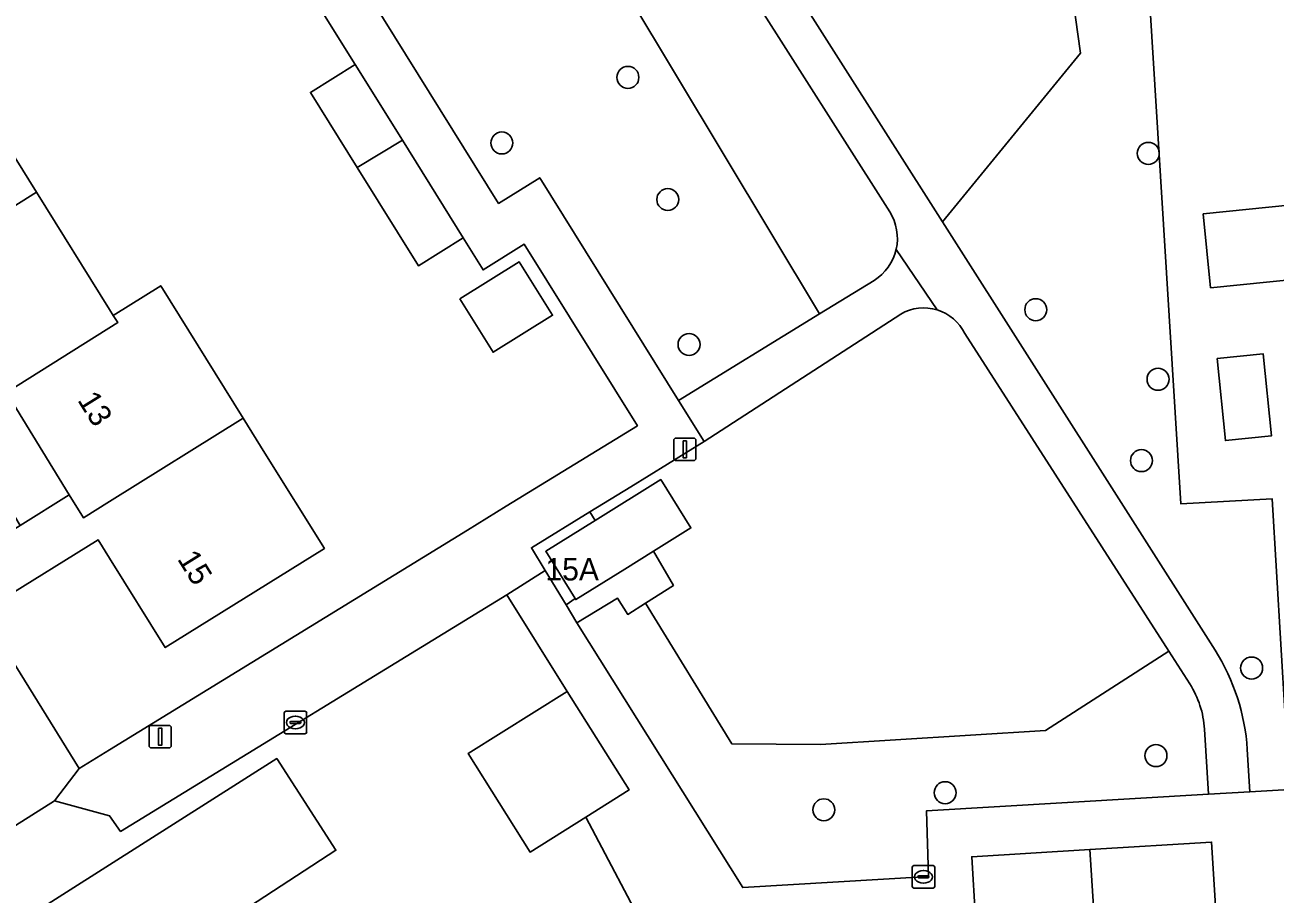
# Model space of a CAD drawing. Extents: x 158455 to 159797, y 387218 to 388672.
# Drawn here: x 158996.2 to 159051.8, y 387848.9 to 387887.6 of the extents above; entities that cross this region are included whole.
import ezdxf

# ---------------------------------------------------------------- set-up
doc = ezdxf.new("R2010")
doc.units = 0
for name, color, linetype in [('IMGEO_Boom', 7, 'Continuous'), ('IMGEO_Erf', 7, 'Continuous'), ('IMGEO_Groenvoorziening', 7, 'Continuous'), ('IMGEO_Kolk', 7, 'Continuous'), ('IMGEO_Lichtmast', 7, 'Continuous'), ('IMGEO_Pand', 7, 'Continuous'), ('IMGEO_Pand_nummerreeks', 7, 'Continuous'), ('IMGEO_Voetpad_halfverhard', 7, 'Continuous'), ('IMGEO_Voetpad_open', 7, 'Continuous')]:
    doc.layers.add(name, color=color, linetype=linetype)

msp = doc.modelspace()

# ---------------------------------------------------------------- linework, layer by layer
at = {"layer": 'IMGEO_Boom'}
for centre in [(159023.053, 387885.27), (159017.446, 387882.352), (159046.203, 387881.889), (159024.828, 387879.837), (159041.197, 387874.936), (159025.774, 387873.388), (159046.635, 387871.841), (159045.898, 387868.223), (159050.797, 387858.994), (159046.543, 387855.1), (159037.165, 387853.448), (159031.768, 387852.69)]:
    msp.add_circle(centre, 0.489, dxfattribs=at)
at = {"layer": 'IMGEO_Erf'}
for points in [[(159054.347, 387913.818), (159042.704, 387912.483), (159044.248, 387897.283), (159045.72, 387897.374), (159047.656, 387866.3), (159051.713, 387866.519), (159052.477, 387853.598)], [(158994.344, 387861.45), (158998.64, 387854.52), (159000, 387855.355), (159015.923, 387865.135), (159017.64, 387866.189), (159023.474, 387869.772), (159018.445, 387877.845), (159016.613, 387876.704), (159015.724, 387878.132), (159013.732, 387876.891), (159011.012, 387881.26), (159008.931, 387884.602), (159010.922, 387885.842), (159008.148, 387890.296)], [(158993.206, 387885.848), (158996.748, 387880.161), (159000, 387874.94), (159000.16, 387874.683), (159002.274, 387876), (159005.945, 387870.107), (159006.908, 387868.56), (159009.552, 387864.315), (159002.473, 387859.906), (159000, 387863.877), (158999.485, 387864.704), (158995.146, 387862.001)], [(159028.309, 387847.187), (159024.048, 387846.933), (159021.184, 387852.367), (159018.703, 387850.812), (159015.954, 387855.199), (159020.359, 387857.959), (159017.667, 387862.251), (159000.488, 387851.729), (159000, 387852.422), (158997.549, 387853.092), (158990.479, 387848.629), (158989.749, 387845.829), (159000, 387830.047), (159005.394, 387821.005), (159007.183, 387818.548)], [(158995.837, 387847.595), (159000, 387850.241), (159007.437, 387854.968), (159010.066, 387850.893), (159006.227, 387848.382)], [(159010.868, 387817.282), (159013.577, 387817.374), (159049.265, 387819.542), (159050.903, 387821.262), (159049.017, 387851.256), (159043.606, 387850.927), (159043.922, 387845.858), (159038.667, 387845.531), (159038.523, 387847.84), (159030.986, 387847.359), (159031.541, 387838.704), (159030.271, 387838.622), (159028.864, 387838.532), (159028.309, 387847.187)]]:
    msp.add_lwpolyline(points, dxfattribs=at)
for points in [[(159048.641, 387879.195), (159052.594, 387879.597), (159052.928, 387876.311), (159048.975, 387875.909)], [(159015.582, 387875.418), (159018.222, 387877.061), (159019.7, 387874.687), (159017.06, 387873.043)], [(159049.262, 387872.77), (159051.306, 387872.977), (159051.677, 387869.32), (159049.633, 387869.112)], [(158995.41, 387871.251), (158993.285, 387869.913), (158996.024, 387865.339), (158998.203, 387866.697)]]:
    msp.add_lwpolyline(points, close=True, dxfattribs=at)
at = {"layer": 'IMGEO_Groenvoorziening'}
for points in [[(158994.481, 387930.395), (158989.62, 387927.573), (158989.897, 387927.139), (158992.606, 387922.902), (158994.657, 387924.2), (158997.736, 387919.209), (158995.596, 387917.911), (159000, 387910.805), (159006.929, 387899.624), (159005.446, 387898.701), (159017.301, 387879.666), (159019.133, 387880.807), (159025.306, 387870.897), (159031.575, 387874.746), (159023.044, 387888.953), (159022.264, 387888.765)], [(159036.921, 387910.667), (159037.174, 387908.718), (159040.01, 387908.983), (159043.188, 387886.354), (159037.05, 387878.849), (159049.171, 387859.784)], [(159029.904, 387890.089), (159037.05, 387878.849), (159043.188, 387886.354), (159040.01, 387908.983)], [(159050.604, 387855.378), (159050.722, 387853.495), (159052.477, 387853.598), (159051.713, 387866.519), (159047.656, 387866.3), (159045.72, 387897.374)], [(159026.607, 387889.81), (159023.044, 387888.953), (159031.575, 387874.746), (159034.011, 387876.242)], [(159034.699, 387879.286), (159028.485, 387889.061)], [(159035.19, 387874.743), (159026.446, 387869.067), (159023.18, 387867.061), (159021.356, 387865.941), (159021.591, 387865.557), (159024.518, 387867.377), (159025.854, 387865.229), (159024.187, 387864.192), (159025.081, 387862.673), (159023.839, 387861.884), (159027.67, 387855.625), (159031.621, 387855.6), (159041.623, 387856.218), (159047.118, 387859.753), (159038.035, 387873.875)], [(159048.046, 387858.293), (159047.118, 387859.753), (159041.623, 387856.218), (159031.621, 387855.6), (159027.67, 387855.625), (159023.839, 387861.884), (159023.05, 387861.383), (159022.589, 387862.104), (159020.788, 387861.009), (159028.16, 387849.226), (159036.426, 387849.722), (159036.34, 387852.647), (159048.883, 387853.386), (159048.701, 387856.28)]]:
    msp.add_lwpolyline(points, dxfattribs=at)
for centre, radius, start, end in [((159032.838, 387878.107), 2.203, 347.2646, 32.3625), ((159032.836, 387878.109), 2.206, 302.1942, 347.2272), ((159036.208, 387872.988), 2.028, 72.7888, 120.1169), ((159036.208, 387872.984), 2.033, 26.0002, 72.8356), ((159041.318, 387854.794), 9.305, 3.6001, 32.4329), ((159044.465, 387856.015), 4.245, 3.5845, 32.4637)]:
    msp.add_arc(centre, radius, start, end, dxfattribs=at)
at = {"layer": 'IMGEO_Kolk'}
for p, q in [((159007.763, 387856.147), (159007.763, 387856.999)), ((159007.838, 387857.073), (159008.69, 387857.073)), ((159008.764, 387856.999), (159008.764, 387856.147)), ((159008.022, 387856.567), (159008.022, 387856.579)), ((159008.46, 387856.53), (159008.062, 387856.53)), ((159008.065, 387856.616), (159008.463, 387856.616)), ((159008.251, 387856.853), (159008.276, 387856.853)), ((159008.506, 387856.579), (159008.506, 387856.567)), ((159008.69, 387856.073), (159007.838, 387856.073)), ((159008.274, 387856.293), (159008.249, 387856.293)), ((159035.699, 387849.28), (159035.699, 387850.132)), ((159035.774, 387850.206), (159036.626, 387850.206)), ((159035.958, 387849.7), (159035.958, 387849.712)), ((159036.001, 387849.749), (159036.399, 387849.749)), ((159036.187, 387849.986), (159036.212, 387849.986)), ((159036.442, 387849.712), (159036.442, 387849.7)), ((159036.7, 387850.132), (159036.7, 387849.28)), ((159036.626, 387849.206), (159035.774, 387849.206)), ((159036.396, 387849.663), (159035.998, 387849.663)), ((159036.21, 387849.426), (159036.185, 387849.426))]:
    msp.add_line(p, q, dxfattribs=at)
for points in [[(159007.763, 387856.147), (159007.763, 387856.999)], [(159007.838, 387857.073), (159008.69, 387857.073)], [(159008.764, 387856.999), (159008.764, 387856.147)], [(159008.69, 387856.073), (159007.838, 387856.073)], [(159035.699, 387849.28), (159035.699, 387850.132)], [(159035.774, 387850.206), (159036.626, 387850.206)], [(159036.7, 387850.132), (159036.7, 387849.28)], [(159036.626, 387849.206), (159035.774, 387849.206)]]:
    msp.add_lwpolyline(points, dxfattribs=at)
for centre, radius, start, end in [((159007.84, 387856.997), 0.0765, 91.552, 178.448), ((159007.84, 387856.997), 0.0765, 91.552, 178.448), ((159008.688, 387856.997), 0.0765, 1.552, 88.448), ((159008.688, 387856.997), 0.0765, 1.552, 88.448), ((159008.062, 387856.576), 0.0403, 85.8775, 175.7526), ((159008.059, 387856.566), 0.0366, 178.938, 274.7102), ((159008.463, 387856.573), 0.043, 264.8664, 352.4533), ((159008.467, 387856.578), 0.0386, 1.7309, 96.639), ((159007.84, 387856.149), 0.0765, 181.552, 268.448), ((159007.84, 387856.149), 0.0765, 181.552, 268.448), ((159008.688, 387856.149), 0.0765, 271.552, 358.448), ((159008.688, 387856.149), 0.0765, 271.552, 358.448), ((159035.776, 387850.13), 0.0765, 91.552, 178.448), ((159035.776, 387850.13), 0.0765, 91.552, 178.448), ((159035.998, 387849.709), 0.0403, 85.8775, 175.7526), ((159035.995, 387849.699), 0.0366, 178.938, 274.7102), ((159036.399, 387849.706), 0.043, 264.8664, 352.4533), ((159036.403, 387849.711), 0.0386, 1.7309, 96.639), ((159036.624, 387850.13), 0.0765, 1.552, 88.448), ((159036.624, 387850.13), 0.0765, 1.552, 88.448), ((159035.776, 387849.282), 0.0765, 181.552, 268.448), ((159035.776, 387849.282), 0.0765, 181.552, 268.448), ((159036.624, 387849.282), 0.0765, 271.552, 358.448), ((159036.624, 387849.282), 0.0765, 271.552, 358.448)]:
    msp.add_arc(centre, radius, start, end, dxfattribs=at)
for centre, major_axis, ratio, start_param, end_param in [((159008.25, 387856.573), (-0.387, 0.002), 0.722429, 4.712389, 7.853982), ((159008.275, 387856.573), (-0.39, 0.002), 0.717154, 1.570796, 4.712389), ((159036.186, 387849.706), (-0.387, 0.002), 0.722429, 4.712389, 7.853982), ((159036.211, 387849.706), (-0.39, 0.002), 0.717154, 1.570796, 4.712389)]:
    msp.add_ellipse(centre, major_axis=major_axis, ratio=ratio, start_param=start_param, end_param=end_param, dxfattribs=at)
at = {"layer": 'IMGEO_Lichtmast'}
for p, q in [((159025.19, 387869.224), (159025.98, 387869.224)), ((159025.98, 387869.224), (159025.19, 387869.224)), ((159025.09, 387868.324), (159025.09, 387869.124)), ((159025.09, 387869.124), (159025.09, 387868.324)), ((159026.08, 387869.124), (159026.08, 387868.324)), ((159026.08, 387868.324), (159026.08, 387869.124)), ((159025.98, 387868.224), (159025.19, 387868.224)), ((159025.19, 387868.224), (159025.98, 387868.224)), ((159001.753, 387855.544), (159001.753, 387856.344)), ((159001.753, 387856.344), (159001.753, 387855.544)), ((159001.853, 387856.444), (159002.643, 387856.444)), ((159002.643, 387856.444), (159001.853, 387856.444)), ((159002.743, 387856.344), (159002.743, 387855.544)), ((159002.743, 387855.544), (159002.743, 387856.344)), ((159002.643, 387855.444), (159001.853, 387855.444)), ((159001.853, 387855.444), (159002.643, 387855.444))]:
    msp.add_line(p, q, dxfattribs=at)
for points in [[(159025.51, 387869.099), (159025.66, 387869.099), (159025.66, 387868.349), (159025.51, 387868.349), (159025.51, 387869.099)], [(159002.173, 387856.319), (159002.323, 387856.319), (159002.323, 387855.569), (159002.173, 387855.569), (159002.173, 387856.319)]]:
    msp.add_lwpolyline(points, dxfattribs=at)
for centre, start, end in [((159025.19, 387869.124), 90, 180), ((159025.19, 387869.124), 90, 180), ((159025.98, 387869.124), 0, 90), ((159025.98, 387869.124), 360, 90), ((159025.19, 387868.324), 180, 270), ((159025.19, 387868.324), 180, 270), ((159025.98, 387868.324), 270, 0), ((159025.98, 387868.324), 270, 0), ((159001.853, 387856.344), 90, 180), ((159001.853, 387856.344), 90, 180), ((159002.643, 387856.344), 0, 90), ((159002.643, 387856.344), 360, 90), ((159001.853, 387855.544), 180, 270), ((159001.853, 387855.544), 180, 270), ((159002.643, 387855.544), 270, 0), ((159002.643, 387855.544), 270, 0)]:
    msp.add_arc(centre, 0.1, start, end, dxfattribs=at)
at = {"layer": 'IMGEO_Pand'}
for points in [[(158996.748, 387880.161), (158993.206, 387885.848), (158986.13, 387881.401), (158989.673, 387875.712)], [(159011.012, 387881.26), (159013.02, 387882.473), (159010.922, 387885.842), (159008.931, 387884.602)], [(159011.012, 387881.26), (159013.732, 387876.891), (159015.724, 387878.132), (159013.02, 387882.473)], [(158996.748, 387880.161), (158989.673, 387875.712), (158993.285, 387869.913), (158995.41, 387871.251), (159000.359, 387874.363), (159000.16, 387874.683), (159000, 387874.94)], [(159048.641, 387879.195), (159048.975, 387875.909), (159052.928, 387876.311), (159052.594, 387879.597)], [(159015.582, 387875.418), (159017.06, 387873.043), (159019.7, 387874.687), (159018.222, 387877.061)], [(158998.203, 387866.697), (158998.835, 387865.684), (159000, 387866.409), (159005.945, 387870.107), (159002.274, 387876), (159000.16, 387874.683), (159000.359, 387874.363), (158995.41, 387871.251)], [(159049.262, 387872.77), (159049.633, 387869.112), (159051.677, 387869.32), (159051.306, 387872.977)], [(158998.203, 387866.697), (158996.024, 387865.339), (158993.893, 387864.012), (158995.146, 387862.001), (158999.485, 387864.704), (159000, 387863.877), (159002.473, 387859.906), (159009.552, 387864.315), (159006.908, 387868.56), (159005.945, 387870.107), (159000, 387866.409), (158998.835, 387865.684)], [(159021.591, 387865.557), (159019.397, 387864.192), (159020.708, 387862.084), (159020.733, 387862.044), (159022.912, 387863.399), (159024.187, 387864.192), (159025.854, 387865.229), (159024.518, 387867.377)], [(159020.359, 387857.959), (159015.954, 387855.199), (159018.703, 387850.812), (159021.184, 387852.367), (159023.107, 387853.572)], [(159004.853, 387842.217), (159008.64, 387844.694), (159006.227, 387848.382), (159010.066, 387850.893), (159007.437, 387854.968), (159000, 387850.241), (158995.837, 387847.595), (158998.517, 387843.379), (159000, 387844.306), (159002.515, 387845.88)], [(159038.523, 387847.84), (159038.667, 387845.531), (159043.922, 387845.858), (159043.606, 387850.927), (159038.351, 387850.6)]]:
    msp.add_lwpolyline(points, close=True, dxfattribs=at)
at = {"layer": 'IMGEO_Voetpad_halfverhard'}
for points in [[(159049.171, 387859.784), (159037.05, 387878.849), (159029.904, 387890.089)], [(159028.485, 387889.061), (159034.699, 387879.286)], [(159034.987, 387877.621), (159036.808, 387874.926)], [(159036.808, 387874.926), (159034.987, 387877.621)], [(159034.011, 387876.242), (159031.575, 387874.746), (159025.306, 387870.897), (159026.446, 387869.067), (159035.19, 387874.743)], [(159038.035, 387873.875), (159047.118, 387859.753), (159048.046, 387858.293)], [(159048.701, 387856.28), (159048.883, 387853.386), (159050.722, 387853.495), (159050.604, 387855.378)]]:
    msp.add_lwpolyline(points, dxfattribs=at)
for centre, radius, start, end in [((159032.838, 387878.107), 2.203, 347.2646, 32.3625), ((159032.836, 387878.109), 2.206, 302.1942, 347.2272), ((159036.208, 387872.988), 2.028, 72.7888, 120.1169), ((159036.208, 387872.984), 2.033, 26.0002, 72.8356), ((159041.318, 387854.794), 9.305, 3.6001, 32.4329), ((159044.465, 387856.015), 4.245, 3.5845, 32.4637)]:
    msp.add_arc(centre, radius, start, end, dxfattribs=at)
at = {"layer": 'IMGEO_Voetpad_open'}
for points in [[(159008.148, 387890.296), (159010.922, 387885.842), (159013.02, 387882.473), (159015.724, 387878.132), (159016.613, 387876.704), (159018.445, 387877.845), (159023.474, 387869.772), (159017.64, 387866.189), (159015.923, 387865.135), (159000, 387855.355), (158998.64, 387854.52), (158997.549, 387853.092), (159000, 387852.422), (159000.488, 387851.729), (159017.667, 387862.251), (159019.378, 387863.335), (159018.765, 387864.35), (159021.356, 387865.941), (159023.18, 387867.061), (159026.446, 387869.067), (159025.306, 387870.897), (159019.133, 387880.807), (159017.301, 387879.666), (159005.446, 387898.701)], [(159054.31, 387821.544), (159052.594, 387851.551), (159052.566, 387852.034), (159052.477, 387853.598), (159050.722, 387853.495), (159048.883, 387853.386), (159036.34, 387852.647), (159036.426, 387849.722), (159028.16, 387849.226), (159020.788, 387861.009), (159020.302, 387861.806), (159019.378, 387863.335), (159017.667, 387862.251), (159020.359, 387857.959), (159023.107, 387853.572), (159021.184, 387852.367), (159024.048, 387846.933)], [(159007.183, 387818.548), (159005.394, 387821.005), (159000, 387830.047), (158989.749, 387845.829), (158990.479, 387848.629), (158997.549, 387853.092), (158998.64, 387854.52), (158994.344, 387861.45)], [(159038.523, 387847.84), (159038.351, 387850.6), (159043.606, 387850.927), (159049.017, 387851.256), (159050.903, 387821.262)]]:
    msp.add_lwpolyline(points, dxfattribs=at)
for points in [[(159019.397, 387864.192), (159021.591, 387865.557), (159021.356, 387865.941), (159018.765, 387864.35), (159019.378, 387863.335), (159020.302, 387861.806), (159020.708, 387862.084)], [(159020.708, 387862.084), (159020.302, 387861.806), (159020.788, 387861.009), (159022.589, 387862.104), (159023.05, 387861.383), (159023.839, 387861.884), (159025.081, 387862.673), (159024.187, 387864.192), (159022.912, 387863.399), (159020.733, 387862.044)]]:
    msp.add_lwpolyline(points, close=True, dxfattribs=at)

# ---------------------------------------------------------------- texts
at = {"layer": 'IMGEO_Pand_nummerreeks'}
for s, rotation, p in [('13', 301.9188, (158998.544, 387870.916)), ('15', 301.9132, (159002.986, 387863.849))]:
    msp.add_text(s, height=1, rotation=rotation, dxfattribs=at).set_placement(p)
msp.add_text('15A', height=1, dxfattribs=at).set_placement((159019.386, 387862.891))

doc.saveas('drawing.dxf')
